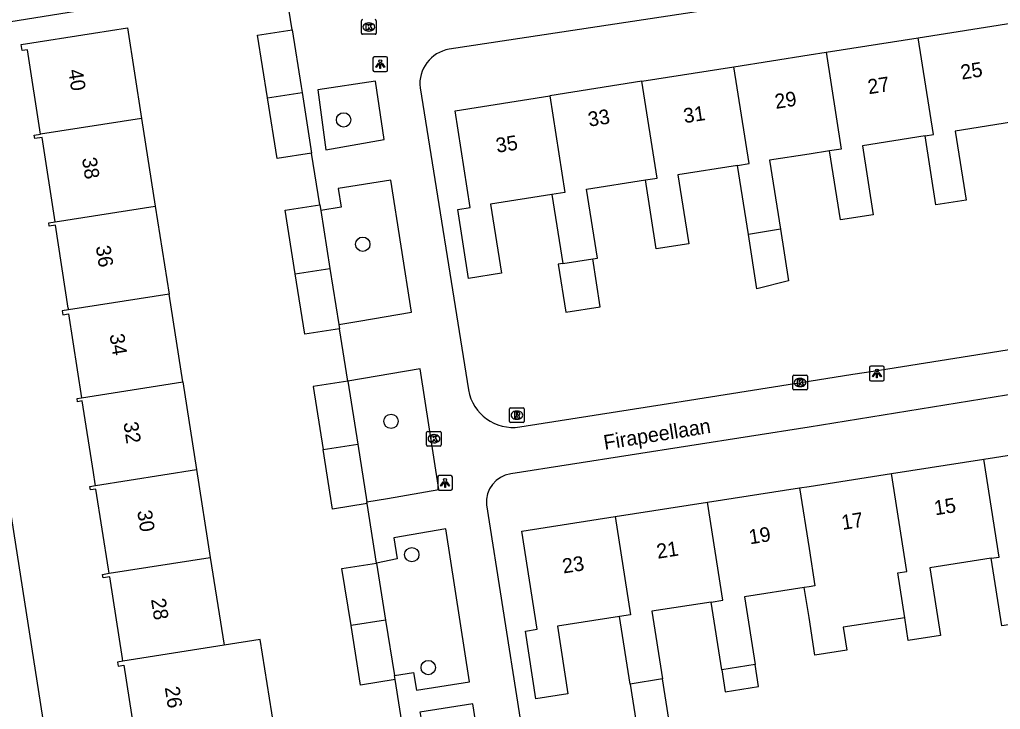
# Model space of a CAD drawing. Extents: x 160077 to 160945, y 386481 to 387498.
# Drawn here: x 160446.3 to 160513, y 387375.4 to 387422.4 of the extents above; entities that cross this region are included whole.
import ezdxf

# ---------------------------------------------------------------- set-up
doc = ezdxf.new("R2010")
doc.units = 0
for name, color, linetype in [('IMGEO_Boom', 7, 'Continuous'), ('IMGEO_Kolk', 7, 'Continuous'), ('IMGEO_Lichtpunt', 7, 'Continuous'), ('IMGEO_Openbare_ruimte_label', 7, 'Continuous'), ('IMGEO_Pand', 7, 'Continuous'), ('IMGEO_Pand_nummerreeks', 7, 'Continuous'), ('IMGEO_Rioolput', 7, 'Continuous'), ('IMGEO_Voetpad_open', 7, 'Continuous')]:
    doc.layers.add(name, color=color, linetype=linetype)

msp = doc.modelspace()

# ---------------------------------------------------------------- linework, layer by layer
at = {"layer": 'IMGEO_Boom'}
for centre in [(160468.312, 387415.57), (160469.618, 387407.106), (160471.542, 387395.052), (160472.956, 387385.979), (160474.075, 387378.293)]:
    msp.add_circle(centre, 0.489, dxfattribs=at)
at = {"layer": 'IMGEO_Kolk'}
for p, q in [((160469.531, 387421.465), (160469.531, 387422.317)), ((160470.019, 387422.171), (160470.044, 387422.171)), ((160470.532, 387422.317), (160470.532, 387421.465)), ((160470.458, 387421.391), (160469.606, 387421.391)), ((160470.042, 387421.611), (160470.017, 387421.611)), ((160498.892, 387397.265), (160498.892, 387398.117)), ((160498.967, 387398.191), (160499.819, 387398.191)), ((160499.38, 387397.971), (160499.405, 387397.971)), ((160499.893, 387398.117), (160499.893, 387397.265)), ((160499.403, 387397.411), (160499.378, 387397.411)), ((160499.819, 387397.191), (160498.967, 387397.191)), ((160473.964, 387393.444), (160473.964, 387394.296)), ((160474.039, 387394.37), (160474.891, 387394.37)), ((160474.452, 387394.15), (160474.477, 387394.15)), ((160474.965, 387394.296), (160474.965, 387393.444)), ((160474.891, 387393.37), (160474.039, 387393.37)), ((160474.475, 387393.59), (160474.45, 387393.59))]:
    msp.add_line(p, q, dxfattribs=at)
for points in [[(160469.531, 387421.465), (160469.531, 387422.317)], [(160469.852, 387422.091), (160469.975, 387422.091), (160469.975, 387421.94), (160470.105, 387422.091), (160470.269, 387422.091), (160470.123, 387421.94), (160470.276, 387421.691), (160470.124, 387421.691), (160470.039, 387421.855), (160469.975, 387421.788), (160469.975, 387421.691), (160469.852, 387421.691), (160469.852, 387422.091)], [(160470.532, 387422.317), (160470.532, 387421.465)], [(160470.458, 387421.391), (160469.606, 387421.391)], [(160498.892, 387397.265), (160498.892, 387398.117)], [(160498.967, 387398.191), (160499.819, 387398.191)], [(160499.893, 387398.117), (160499.893, 387397.265)], [(160499.213, 387397.891), (160499.336, 387397.891), (160499.336, 387397.74), (160499.466, 387397.891), (160499.63, 387397.891), (160499.484, 387397.74), (160499.637, 387397.491), (160499.485, 387397.491), (160499.4, 387397.655), (160499.336, 387397.588), (160499.336, 387397.491), (160499.213, 387397.491), (160499.213, 387397.891)], [(160499.819, 387397.191), (160498.967, 387397.191)], [(160473.964, 387393.444), (160473.964, 387394.296)], [(160474.039, 387394.37), (160474.891, 387394.37)], [(160474.285, 387394.07), (160474.408, 387394.07), (160474.408, 387393.919), (160474.538, 387394.07), (160474.702, 387394.07), (160474.556, 387393.919), (160474.709, 387393.67), (160474.557, 387393.67), (160474.472, 387393.834), (160474.408, 387393.767), (160474.408, 387393.67), (160474.285, 387393.67), (160474.285, 387394.07)], [(160474.965, 387394.296), (160474.965, 387393.444)], [(160474.891, 387393.37), (160474.039, 387393.37)]]:
    msp.add_lwpolyline(points, dxfattribs=at)
for centre, start, end in [((160469.608, 387422.315), 91.55205, 178.44795), ((160469.608, 387422.315), 91.55205, 178.44795), ((160470.456, 387422.315), 1.55205, 88.44795), ((160470.456, 387422.315), 1.55205, 88.44795), ((160469.608, 387421.467), 181.55205, 268.44795), ((160469.608, 387421.467), 181.55205, 268.44795), ((160470.456, 387421.467), 271.55205, 358.44795), ((160470.456, 387421.467), 271.55205, 358.44795), ((160498.969, 387398.115), 91.55205, 178.44795), ((160498.969, 387398.115), 91.55205, 178.44795), ((160499.817, 387398.115), 1.55205, 88.44795), ((160499.817, 387398.115), 1.55205, 88.44795), ((160498.969, 387397.267), 181.55205, 268.44795), ((160498.969, 387397.267), 181.55205, 268.44795), ((160499.817, 387397.267), 271.55205, 358.44795), ((160499.817, 387397.267), 271.55205, 358.44795), ((160474.041, 387394.294), 91.55205, 178.44795), ((160474.041, 387394.294), 91.55205, 178.44795), ((160474.889, 387394.294), 1.55205, 88.44795), ((160474.889, 387394.294), 1.55205, 88.44795), ((160474.041, 387393.446), 181.55205, 268.44795), ((160474.041, 387393.446), 181.55205, 268.44795), ((160474.889, 387393.446), 271.55205, 358.44795), ((160474.889, 387393.446), 271.55205, 358.44795)]:
    msp.add_arc(centre, 0.0765, start, end, dxfattribs=at)
for centre, major_axis, ratio, start_param, end_param in [((160470.018, 387421.891), (-0.387, 0.002), 0.722429, 4.712389, 7.853982), ((160470.043, 387421.891), (-0.39, 0.002), 0.717154, 1.570796, 4.712389), ((160499.379, 387397.691), (-0.387, 0.002), 0.722429, 4.712389, 7.853982), ((160499.404, 387397.691), (-0.39, 0.002), 0.717154, 1.570796, 4.712389), ((160474.451, 387393.87), (-0.387, 0.002), 0.722429, 4.712389, 7.853982), ((160474.476, 387393.87), (-0.39, 0.002), 0.717154, 1.570796, 4.712389)]:
    msp.add_ellipse(centre, major_axis=major_axis, ratio=ratio, start_param=start_param, end_param=end_param, dxfattribs=at)
at = {"layer": 'IMGEO_Lichtpunt'}
for p, q in [((160470.309, 387419.76), (160470.309, 387418.953)), ((160470.309, 387419.76), (160470.309, 387418.953)), ((160471.211, 387419.855), (160470.403, 387419.855)), ((160471.211, 387419.855), (160470.403, 387419.855)), ((160471.305, 387418.953), (160471.305, 387419.76)), ((160471.305, 387418.953), (160471.305, 387419.76)), ((160470.403, 387418.859), (160471.211, 387418.859)), ((160470.403, 387418.859), (160471.211, 387418.859)), ((160504.125, 387398.708), (160504.125, 387397.901)), ((160504.125, 387398.708), (160504.125, 387397.901)), ((160505.027, 387398.803), (160504.219, 387398.803)), ((160505.027, 387398.803), (160504.219, 387398.803)), ((160505.121, 387397.901), (160505.121, 387398.708)), ((160505.121, 387397.901), (160505.121, 387398.708)), ((160504.219, 387397.807), (160505.027, 387397.807)), ((160504.219, 387397.807), (160505.027, 387397.807)), ((160474.72, 387391.263), (160474.72, 387390.456)), ((160474.72, 387391.263), (160474.72, 387390.456)), ((160475.622, 387391.358), (160474.814, 387391.358)), ((160475.622, 387391.358), (160474.814, 387391.358)), ((160475.716, 387390.456), (160475.716, 387391.263)), ((160475.716, 387390.456), (160475.716, 387391.263)), ((160474.814, 387390.362), (160475.622, 387390.362)), ((160474.814, 387390.362), (160475.622, 387390.362))]:
    msp.add_line(p, q, dxfattribs=at)
for points in [[(160470.683, 387419.424), (160470.722, 387419.396), (160470.534, 387419.134), (160470.496, 387419.161), (160470.683, 387419.424)], [(160470.785, 387419.376), (160470.832, 387419.376), (160470.832, 387419.054), (160470.785, 387419.054), (160470.785, 387419.376)], [(160470.895, 387419.396), (160470.933, 387419.423), (160471.12, 387419.161), (160471.081, 387419.133), (160470.895, 387419.396)], [(160504.499, 387398.372), (160504.538, 387398.344), (160504.35, 387398.082), (160504.312, 387398.109), (160504.499, 387398.372)], [(160504.601, 387398.324), (160504.648, 387398.324), (160504.648, 387398.002), (160504.601, 387398.002), (160504.601, 387398.324)], [(160504.711, 387398.344), (160504.749, 387398.371), (160504.936, 387398.109), (160504.897, 387398.081), (160504.711, 387398.344)], [(160475.094, 387390.927), (160475.133, 387390.899), (160474.945, 387390.637), (160474.907, 387390.664), (160475.094, 387390.927)], [(160475.196, 387390.879), (160475.243, 387390.879), (160475.243, 387390.557), (160475.196, 387390.557), (160475.196, 387390.879)], [(160475.306, 387390.899), (160475.344, 387390.926), (160475.531, 387390.664), (160475.492, 387390.636), (160475.306, 387390.899)]]:
    msp.add_lwpolyline(points, dxfattribs=at)
for centre in [(160470.808, 387419.558), (160504.624, 387398.506), (160475.219, 387391.061)]:
    msp.add_circle(centre, 0.0994, dxfattribs=at)
for centre, start, end in [((160470.403, 387419.76), 90, 180), ((160470.403, 387419.76), 90, 180), ((160471.211, 387419.76), 0, 90), ((160471.211, 387419.76), 0, 90), ((160470.403, 387418.953), 180, 270), ((160470.403, 387418.953), 180, 270), ((160471.211, 387418.953), 270, 0), ((160471.211, 387418.953), 270, 360), ((160504.219, 387398.708), 90, 180), ((160504.219, 387398.708), 90, 180), ((160505.027, 387398.708), 0, 90), ((160505.027, 387398.708), 0, 90), ((160504.219, 387397.901), 180, 270), ((160504.219, 387397.901), 180, 270), ((160505.027, 387397.901), 270, 0), ((160505.027, 387397.901), 270, 360), ((160474.814, 387391.263), 90, 180), ((160474.814, 387391.263), 90, 180), ((160475.622, 387391.263), 0, 90), ((160475.622, 387391.263), 0, 90), ((160474.814, 387390.456), 180, 270), ((160474.814, 387390.456), 180, 270), ((160475.622, 387390.456), 270, 0), ((160475.622, 387390.456), 270, 360)]:
    msp.add_arc(centre, 0.0946, start, end, dxfattribs=at)
at = {"layer": 'IMGEO_Pand'}
for points in [[(160507.431, 387421.158), (160513.875, 387422.173), (160514.912, 387415.586), (160509.961, 387414.807), (160510.7, 387410.113), (160508.638, 387409.788), (160507.899, 387414.482)], [(160447.684, 387414.596), (160446.784, 387420.345), (160446.415, 387420.287), (160446.352, 387420.688), (160451.292, 387421.462), (160453.592, 387421.822), (160454.555, 387415.672)], [(160463.13, 387417.058), (160462.455, 387421.323), (160464.809, 387421.695)], [(160464.809, 387421.695), (160465.418, 387417.847), (160465.485, 387417.427)], [(160501.159, 387420.171), (160507.431, 387421.158)], [(160507.899, 387414.482), (160508.468, 387414.569), (160507.431, 387421.158)], [(160494.888, 387419.183), (160500, 387419.988), (160501.159, 387420.171)], [(160501.159, 387420.171), (160502.196, 387413.585), (160501.404, 387413.46)], [(160488.616, 387418.196), (160494.888, 387419.183)], [(160495.131, 387412.472), (160495.925, 387412.594), (160494.888, 387419.183)], [(160488.616, 387418.196), (160482.344, 387417.208)], [(160488.858, 387411.484), (160489.652, 387411.61), (160488.616, 387418.196)], [(160463.13, 387417.058), (160465.485, 387417.427)], [(160465.485, 387417.427), (160466.137, 387413.304)], [(160466.137, 387413.304), (160463.783, 387412.932), (160463.13, 387417.058)], [(160482.5, 387410.483), (160478.323, 387409.825), (160479.062, 387405.13), (160476.826, 387404.778), (160476.087, 387409.473), (160476.937, 387409.607), (160475.9, 387416.194), (160482.344, 387417.208)], [(160482.344, 387417.208), (160483.38, 387410.624), (160482.5, 387410.483)], [(160454.555, 387415.672), (160447.684, 387414.596)], [(160454.555, 387415.672), (160455.491, 387409.695)], [(160448.68, 387408.628), (160447.78, 387414.378), (160447.287, 387414.301), (160447.251, 387414.529), (160447.684, 387414.596)], [(160507.899, 387414.482), (160503.632, 387413.811), (160504.371, 387409.116), (160502.143, 387408.765), (160501.404, 387413.46)], [(160501.404, 387413.46), (160500, 387413.239), (160497.316, 387412.816), (160498.055, 387408.122)], [(160495.131, 387412.472), (160491.072, 387411.833), (160491.811, 387407.138), (160489.598, 387406.79), (160488.858, 387411.484)], [(160495.871, 387407.778), (160495.131, 387412.472)], [(160485.27, 387406.108), (160485.596, 387406.159), (160484.857, 387410.854), (160488.858, 387411.484)], [(160482.5, 387410.483), (160483.239, 387405.788)], [(160448.68, 387408.628), (160455.491, 387409.695)], [(160455.491, 387409.695), (160456.427, 387403.717)], [(160465.025, 387405.092), (160464.34, 387409.42), (160466.693, 387409.792)], [(160466.693, 387409.792), (160466.753, 387409.412)], [(160466.753, 387409.412), (160467.379, 387405.46)], [(160449.587, 387402.646), (160449.571, 387402.747), (160449.568, 387402.764), (160448.685, 387408.406), (160448.266, 387408.34), (160448.232, 387408.558), (160448.68, 387408.628)], [(160498.055, 387408.122), (160498.606, 387404.624), (160496.455, 387404.072), (160495.871, 387407.778)], [(160498.055, 387408.122), (160495.871, 387407.778)], [(160483.239, 387405.788), (160482.919, 387405.738), (160483.432, 387402.474), (160485.784, 387402.844), (160485.27, 387406.108)], [(160483.239, 387405.788), (160485.27, 387406.108)], [(160465.025, 387405.092), (160467.379, 387405.46)], [(160467.379, 387405.46), (160467.984, 387401.64)], [(160468.029, 387401.353), (160465.675, 387400.981), (160465.025, 387405.092)], [(160456.427, 387403.717), (160449.587, 387402.646)], [(160457.362, 387397.74), (160456.427, 387403.717)], [(160449.587, 387402.646), (160449.142, 387402.576), (160449.184, 387402.302), (160449.572, 387402.362), (160450.464, 387396.66)], [(160467.984, 387401.64), (160468.029, 387401.353)], [(160450.464, 387396.66), (160457.362, 387397.74)], [(160457.362, 387397.74), (160458.298, 387391.763)], [(160468.592, 387397.792), (160466.238, 387397.42), (160466.918, 387393.126)], [(160468.592, 387397.792), (160469.272, 387393.494)], [(160451.409, 387390.685), (160451.391, 387390.8), (160451.272, 387391.561), (160450.508, 387396.438), (160450.198, 387396.39), (160450.163, 387396.613), (160450.464, 387396.66)], [(160466.918, 387393.126), (160469.272, 387393.494)], [(160469.272, 387393.494), (160469.891, 387389.582)], [(160511.9, 387392.485), (160518.272, 387393.481), (160519.314, 387386.81), (160514.522, 387386.061), (160515.241, 387381.459), (160513.119, 387381.127), (160512.4, 387385.73)], [(160469.911, 387389.457), (160467.557, 387389.085), (160466.918, 387393.126)], [(160505.627, 387391.505), (160511.9, 387392.485)], [(160512.4, 387385.73), (160512.942, 387385.814), (160511.9, 387392.485)], [(160451.409, 387390.685), (160458.298, 387391.763)], [(160458.298, 387391.763), (160459.234, 387385.786)], [(160499.355, 387390.525), (160500, 387390.626), (160505.627, 387391.505)], [(160506.515, 387381.688), (160506.039, 387384.736), (160506.669, 387384.833), (160505.627, 387391.505)], [(160452.343, 387384.707), (160452.298, 387384.996), (160451.445, 387390.446), (160451.072, 387390.388), (160451.035, 387390.626), (160451.409, 387390.685)], [(160493.082, 387389.545), (160499.355, 387390.525)], [(160499.355, 387390.525), (160500, 387386.394), (160500.397, 387383.852), (160500, 387383.79), (160499.681, 387383.742)], [(160469.911, 387389.457), (160469.891, 387389.582)], [(160486.809, 387388.565), (160493.082, 387389.545)], [(160493.336, 387382.751), (160494.124, 387382.873), (160493.082, 387389.545)], [(160487.097, 387381.776), (160482.868, 387381.115), (160483.587, 387376.513), (160481.407, 387376.172), (160480.687, 387380.774), (160481.48, 387380.898), (160480.438, 387387.569), (160486.809, 387388.565)], [(160486.809, 387388.565), (160487.851, 387381.893), (160487.097, 387381.776)], [(160452.343, 387384.707), (160459.234, 387385.786)], [(160459.234, 387385.786), (160460.17, 387379.809)], [(160468.816, 387381.159), (160468.202, 387385.029), (160470.554, 387385.403)], [(160470.554, 387385.403), (160471.17, 387381.527)], [(160512.4, 387385.73), (160508.228, 387385.078), (160508.947, 387380.475), (160506.758, 387380.133), (160506.515, 387381.688)], [(160453.29, 387378.731), (160453.262, 387378.91), (160452.393, 387384.465), (160451.932, 387384.393), (160451.893, 387384.637), (160452.343, 387384.707)], [(160499.681, 387383.742), (160495.615, 387383.107), (160496.334, 387378.504)], [(160506.515, 387381.688), (160502.322, 387381.033), (160502.565, 387379.478), (160500.4, 387379.14), (160500, 387381.7), (160499.681, 387383.742)], [(160493.336, 387382.751), (160489.307, 387382.121), (160490.026, 387377.519)], [(160494.055, 387378.148), (160493.336, 387382.751)], [(160471.17, 387381.527), (160468.816, 387381.159)], [(160471.17, 387381.527), (160471.769, 387377.757)], [(160487.816, 387377.173), (160487.097, 387381.776)], [(160471.813, 387377.477), (160469.46, 387377.103), (160468.816, 387381.159)], [(160461.106, 387373.831), (160463.577, 387374.218), (160462.642, 387380.196), (160460.17, 387379.809)], [(160460.17, 387379.809), (160453.29, 387378.731)], [(160453.29, 387378.731), (160452.911, 387378.672), (160452.954, 387378.393), (160453.345, 387378.454), (160454.236, 387372.763)], [(160496.334, 387378.504), (160494.055, 387378.148)], [(160494.055, 387378.148), (160494.291, 387376.638), (160496.57, 387376.994), (160496.334, 387378.504)], [(160471.813, 387377.477), (160471.769, 387377.757)], [(160490.026, 387377.519), (160487.816, 387377.173)], [(160487.816, 387377.173), (160488.245, 387374.428), (160490.455, 387374.773), (160490.026, 387377.519)]]:
    msp.add_lwpolyline(points, dxfattribs=at)
at = {"layer": 'IMGEO_Rioolput'}
for p, q in [((160479.61, 387395.046), (160479.61, 387395.898)), ((160479.685, 387395.972), (160480.537, 387395.972)), ((160480.611, 387395.898), (160480.611, 387395.046)), ((160480.098, 387395.752), (160480.123, 387395.752)), ((160480.537, 387394.972), (160479.685, 387394.972)), ((160480.121, 387395.192), (160480.096, 387395.192))]:
    msp.add_line(p, q, dxfattribs=at)
for points in [[(160479.61, 387395.046), (160479.61, 387395.898)], [(160479.685, 387395.972), (160480.537, 387395.972)], [(160480.611, 387395.898), (160480.611, 387395.046)], [(160480.199, 387395.67), (160479.947, 387395.672), (160479.947, 387395.272)], [(160479.947, 387395.272), (160480.071, 387395.272), (160480.071, 387395.434), (160480.082, 387395.434)], [(160480.125, 387395.591), (160480.071, 387395.591), (160480.071, 387395.51)], [(160480.071, 387395.51), (160480.123, 387395.51)], [(160480.129, 387395.405), (160480.2, 387395.272), (160480.34, 387395.272), (160480.275, 387395.398)], [(160480.537, 387394.972), (160479.685, 387394.972)]]:
    msp.add_lwpolyline(points, dxfattribs=at)
for centre, radius, start, end in [((160479.687, 387395.896), 0.0765, 91.55205, 178.44795), ((160479.687, 387395.896), 0.0765, 91.55205, 178.44795), ((160480.535, 387395.896), 0.0765, 1.55205, 88.44795), ((160480.535, 387395.896), 0.0765, 1.55205, 88.44795), ((160480.081, 387395.381), 0.0533, 26.02933, 88.69889), ((160480.107, 387395.699), 0.19, 274.7715, 282.96867), ((160480.131, 387395.495), 0.0964, 77.00612, 93.18647), ((160480.145, 387395.552), 0.0378, 276.66336, 79.67722), ((160480.198, 387395.56), 0.109, 350.36119, 89.41601), ((160480.196, 387395.56), 0.112, 277.58423, 350.98172), ((160480.18, 387395.345), 0.108, 29.51342, 73.79051), ((160479.687, 387395.048), 0.0765, 181.55205, 268.44795), ((160479.687, 387395.048), 0.0765, 181.55205, 268.44795), ((160480.535, 387395.048), 0.0765, 271.55205, 358.44795), ((160480.535, 387395.048), 0.0765, 271.55205, 358.44795)]:
    msp.add_arc(centre, radius, start, end, dxfattribs=at)
for centre, major_axis, ratio, start_param, end_param in [((160480.097, 387395.472), (-0.387, 0.002), 0.722429, 4.712389, 7.853982), ((160480.122, 387395.472), (-0.39, 0.002), 0.717154, 1.570796, 4.712389)]:
    msp.add_ellipse(centre, major_axis=major_axis, ratio=ratio, start_param=start_param, end_param=end_param, dxfattribs=at)
at = {"layer": 'IMGEO_Voetpad_open'}
for points in [[(160513.119, 387426.165), (160511.225, 387425.902), (160500, 387424.112), (160475.498, 387420.377)], [(160464.247, 387425.247), (160440.528, 387421.423)], [(160464.809, 387421.695), (160464.247, 387425.247)], [(160440.528, 387421.423), (160454.195, 387334.054)], [(160466.552, 387417.614), (160467.106, 387413.529), (160471.069, 387414.235), (160470.489, 387418.198), (160466.552, 387417.614)], [(160473.516, 387417.752), (160476.822, 387397.187)], [(160466.693, 387409.792), (160466.137, 387413.304)], [(160467.984, 387401.64), (160469.36, 387401.858), (160472.925, 387402.481), (160471.517, 387411.468), (160467.936, 387410.902), (160468.137, 387409.631), (160466.753, 387409.412)], [(160468.592, 387397.792), (160468.029, 387401.353)], [(160480.31, 387394.675), (160490.422, 387396.273), (160491.871, 387396.502), (160500, 387397.787), (160502.977, 387398.257), (160504.364, 387398.474), (160515.498, 387400.24), (160517.789, 387400.599)], [(160469.891, 387389.582), (160471.299, 387389.805), (160474.792, 387390.417), (160473.523, 387398.634), (160468.592, 387397.792)], [(160518.129, 387397.559), (160517.352, 387397.454), (160515.958, 387397.247), (160500, 387394.661), (160479.691, 387391.481)], [(160470.554, 387385.403), (160469.911, 387389.457)], [(160478.041, 387389.373), (160481.371, 387368.134)], [(160471.769, 387377.757), (160473.081, 387377.965), (160473.27, 387376.764), (160476.878, 387377.313), (160475.28, 387387.743), (160471.725, 387387.116), (160471.949, 387385.702), (160470.554, 387385.403)], [(160472.386, 387373.865), (160471.813, 387377.477)], [(160473.685, 387365.68), (160474.673, 387365.836), (160474.837, 387364.8), (160478.735, 387365.403), (160477.106, 387375.835), (160473.51, 387375.257), (160473.524, 387375.163), (160473.719, 387373.933), (160472.408, 387373.725)]]:
    msp.add_lwpolyline(points, dxfattribs=at)
for centre, radius, start, end in [((160475.904, 387418.01), 2.402, 99.72399, 186.16693), ((160479.833, 387397.69), 3.053, 189.48797, 278.99041), ((160479.978, 387389.557), 1.946, 98.48429, 185.41283)]:
    msp.add_arc(centre, radius, start, end, dxfattribs=at)

# ---------------------------------------------------------------- texts
at = {"layer": 'IMGEO_Openbare_ruimte_label'}
msp.add_text('Firapeellaan', height=1, rotation=9.0948, dxfattribs=at).set_placement((160486.095, 387393.11))
at = {"layer": 'IMGEO_Pand_nummerreeks'}
for s, rotation, p in [('25', 8.94752, (160510.403, 387418.306)), ('40', 278.90258, (160449.553, 387418.949)), ('27', 8.94752, (160504.074, 387417.31)), ('29', 8.94752, (160497.745, 387416.313)), ('33', 8.9496, (160485.032, 387415.1)), ('31', 8.94752, (160491.528, 387415.335)), ('35', 8.94752, (160478.758, 387413.324)), ('38', 278.90355, (160450.494, 387412.947)), ('36', 278.90355, (160451.433, 387406.948)), ('34', 278.90355, (160452.373, 387400.946)), ('32', 278.90355, (160453.313, 387394.947)), ('15', 8.88085, (160508.593, 387388.649)), ('30', 278.90355, (160454.254, 387388.939)), ('17', 8.88085, (160502.288, 387387.663)), ('19', 8.8813, (160495.982, 387386.678)), ('21', 8.8813, (160489.698, 387385.696)), ('23', 8.8813, (160483.281, 387384.693)), ('28', 278.90355, (160455.194, 387382.938)), ('26', 278.90355, (160456.133, 387376.939))]:
    msp.add_text(s, height=1, rotation=rotation, dxfattribs=at).set_placement(p)

doc.saveas('drawing.dxf')
